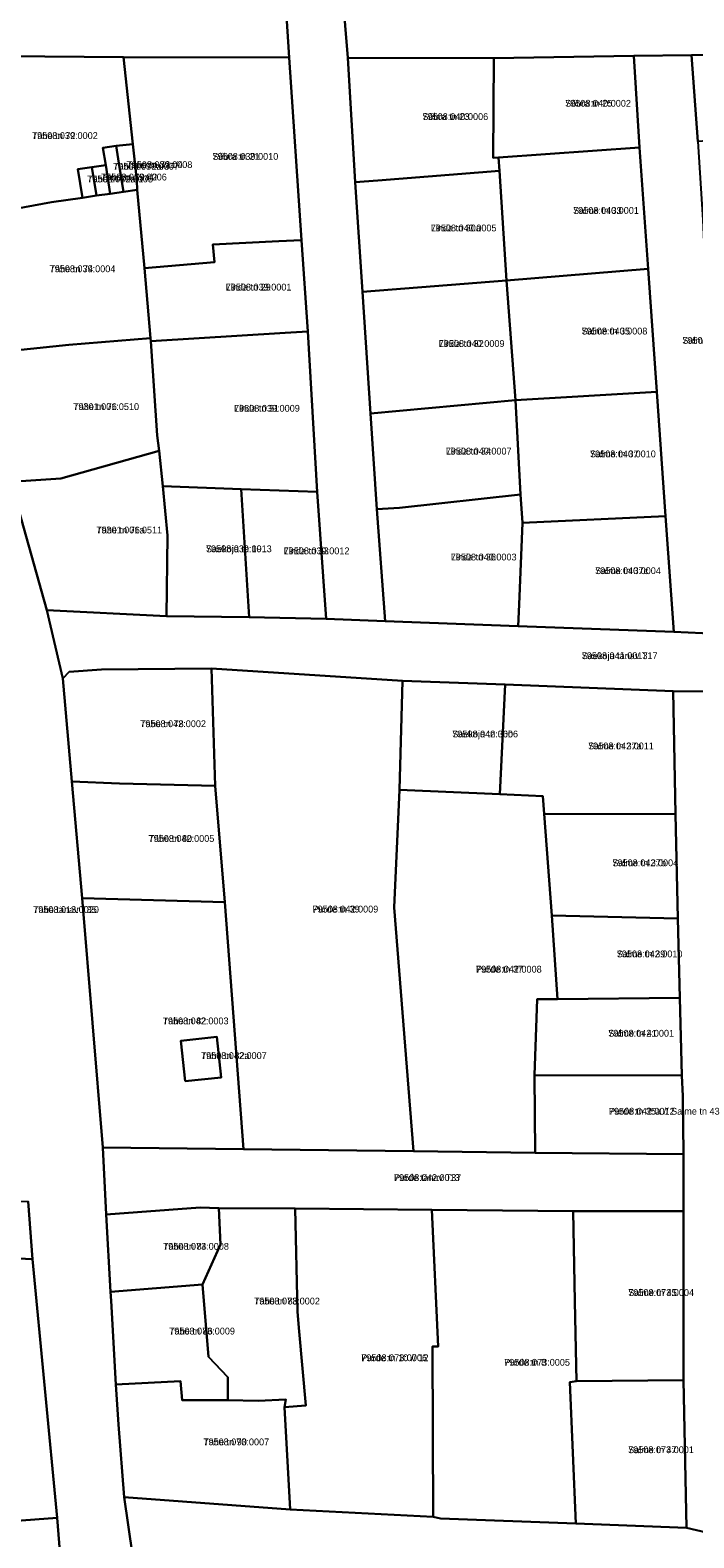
# Model space of a CAD drawing. Extents: x 643847 to 663718, y 6468443 to 6482775.
# Drawn here: x 659774.7 to 659921, y 6472257.2 to 6472589.6 of the extents above; entities that cross this region are included whole.
import ezdxf

# ---------------------------------------------------------------- set-up
doc = ezdxf.new("R2010")
doc.units = 0
for name, color, linetype in [('L_AADRESS', 7, 'Continuous'), ('PIIR', 7, 'Continuous'), ('TUNNUS', 7, 'Continuous')]:
    doc.layers.add(name, color=color, linetype=linetype)

msp = doc.modelspace()

# ---------------------------------------------------------------- linework, layer by layer
at = {"layer": 'PIIR'}
for points in [[(659824.11, 6472698.87), (659822.03, 6472728.45), (659834.61, 6472728.37), (659836.2, 6472706.13), (659838.16, 6472678.84), (659839.98, 6472651.54), (659841.75, 6472624.52), (659843.03, 6472604.06), (659844.75, 6472583.46), (659846.32, 6472556.05), (659847.93, 6472531.86), (659849.72, 6472505.07), (659851.13, 6472484), (659852.98, 6472459.26), (659839.95, 6472459.81), (659837.97, 6472487.82), (659835.88, 6472523.11), (659834.52, 6472543.3), (659831.8, 6472583.5), (659830.5, 6472604.22), (659828.36, 6472635.49), (659826.16, 6472667.68)], [(659795.26, 6472583.6), (659751.78, 6472583.97), (659748.79, 6472606.82), (659750.9, 6472605.2), (659784.34, 6472604.84), (659792.86, 6472604.7), (659830.5, 6472604.22), (659831.8, 6472583.5)], [(659876.89, 6472583.38), (659844.75, 6472583.46), (659843.03, 6472604.06), (659874.72, 6472604.82), (659906.44, 6472605.05), (659919.39, 6472605.15), (659945.04, 6472605.68), (659973.07, 6472606.17), (659986.28, 6472606.35), (659999.43, 6472606.53), (660001.06, 6472584), (659999.66, 6472585.31), (659998.34, 6472585.83), (659975.93, 6472585), (659945.57, 6472584.07), (659937.8, 6472584.46), (659929.15, 6472584.26), (659920.54, 6472584.03), (659907.78, 6472583.92)], [(659779.38, 6472551.63), (659755.1, 6472547.17), (659752.97, 6472565.84), (659751.78, 6472583.97), (659795.26, 6472583.6), (659797.31, 6472564.41), (659793.61, 6472564.08), (659790.71, 6472563.64), (659791.34, 6472559.77), (659788.27, 6472559.35), (659785.2, 6472558.92), (659786.2, 6472552.63)], [(659795.26, 6472583.6), (659831.8, 6472583.5), (659834.52, 6472543.3), (659829.53, 6472543.05), (659814.93, 6472542.34), (659815.3, 6472538.45), (659799.91, 6472537.07), (659798.3, 6472554.39), (659798.17, 6472556.42), (659797.31, 6472564.41)], [(659876.89, 6472583.38), (659876.8, 6472561.45), (659877.95, 6472561.5), (659878.14, 6472558.55), (659851.36, 6472556.45), (659846.32, 6472556.05), (659844.75, 6472583.46)], [(659907.78, 6472583.92), (659909.02, 6472563.73), (659877.95, 6472561.5), (659876.8, 6472561.45), (659876.89, 6472583.38)], [(659909.02, 6472563.73), (659907.78, 6472583.92), (659920.54, 6472584.03), (659921.91, 6472565.03), (659923, 6472547.75), (659924.51, 6472515.23), (659927.05, 6472488.85), (659929.24, 6472456.37), (659916.63, 6472456.92), (659914.81, 6472482.42), (659912.86, 6472509.84), (659910.93, 6472536.92)], [(659921.91, 6472565.03), (659920.54, 6472584.03), (659929.15, 6472584.26), (659937.8, 6472584.46), (659945.57, 6472584.07), (659947.93, 6472566.47), (659936.6, 6472566.02), (659932.92, 6472565.81)], [(659795.25, 6472553.94), (659792.35, 6472553.52), (659791.34, 6472559.77), (659790.71, 6472563.64), (659793.61, 6472564.08), (659794.23, 6472560.21)], [(659798.3, 6472554.39), (659795.25, 6472553.94), (659794.23, 6472560.21), (659793.61, 6472564.08), (659797.31, 6472564.41), (659798.17, 6472556.42)], [(659877.95, 6472561.5), (659909.02, 6472563.73), (659910.93, 6472536.92), (659879.71, 6472534.41), (659878.14, 6472558.55)], [(659789.34, 6472553.09), (659786.2, 6472552.63), (659785.2, 6472558.92), (659788.27, 6472559.35)], [(659792.35, 6472553.52), (659789.34, 6472553.09), (659788.27, 6472559.35), (659791.34, 6472559.77)], [(659878.14, 6472558.55), (659879.71, 6472534.41), (659847.93, 6472531.86), (659846.32, 6472556.05), (659851.36, 6472556.45)], [(659779.38, 6472551.63), (659786.2, 6472552.63), (659789.34, 6472553.09), (659792.35, 6472553.52), (659795.25, 6472553.94), (659798.3, 6472554.39), (659799.91, 6472537.07), (659801.23, 6472521.68), (659783.21, 6472520.21), (659762.69, 6472518.04), (659755.1, 6472547.17)], [(659835.88, 6472523.11), (659830.89, 6472522.81), (659801.26, 6472521.04), (659801.23, 6472521.68), (659799.91, 6472537.07), (659815.3, 6472538.45), (659814.93, 6472542.34), (659829.53, 6472543.05), (659834.52, 6472543.3)], [(659912.86, 6472509.84), (659881.7, 6472508.04), (659879.71, 6472534.41), (659910.93, 6472536.92)], [(659847.93, 6472531.86), (659879.71, 6472534.41), (659881.7, 6472508.04), (659849.72, 6472505.07)], [(659770.44, 6472489.99), (659762.69, 6472518.04), (659783.21, 6472520.21), (659801.23, 6472521.68), (659801.26, 6472521.04), (659802.72, 6472500.25), (659803.12, 6472496.83), (659781.46, 6472490.76)], [(659835.88, 6472523.11), (659837.97, 6472487.82), (659821.22, 6472488.41), (659803.97, 6472489.04), (659803.12, 6472496.83), (659802.72, 6472500.25), (659801.26, 6472521.04), (659830.89, 6472522.81)], [(659849.72, 6472505.07), (659881.7, 6472508.04), (659882.83, 6472487.19), (659856.12, 6472484.3), (659851.13, 6472484)], [(659914.81, 6472482.42), (659883.23, 6472480.98), (659882.83, 6472487.19), (659881.7, 6472508.04), (659912.86, 6472509.84)], [(659778.32, 6472461.75), (659770.44, 6472489.99), (659781.46, 6472490.76), (659803.12, 6472496.83), (659803.97, 6472489.04), (659804.98, 6472478.19), (659804.75, 6472460.43)], [(659803.97, 6472489.04), (659821.22, 6472488.41), (659822.94, 6472460.14), (659804.75, 6472460.43), (659804.98, 6472478.19)], [(659821.22, 6472488.41), (659837.97, 6472487.82), (659839.95, 6472459.81), (659822.94, 6472460.14)], [(659856.12, 6472484.3), (659882.83, 6472487.19), (659883.23, 6472480.98), (659882.54, 6472462.99), (659882.27, 6472458.17), (659852.98, 6472459.26), (659851.13, 6472484)], [(659914.81, 6472482.42), (659916.63, 6472456.92), (659882.27, 6472458.17), (659882.54, 6472462.99), (659883.23, 6472480.98)], [(659988.5, 6472453.91), (660011.62, 6472453.06), (660012.43, 6472440.1), (659973.25, 6472441.92), (659944.89, 6472443.1), (659929.1, 6472443.77), (659916.44, 6472443.86), (659879.42, 6472445.32), (659856.75, 6472446.14), (659814.65, 6472448.84), (659790.41, 6472448.65), (659783.27, 6472448.11), (659781.88, 6472446.64), (659778.32, 6472461.75), (659804.75, 6472460.43), (659822.94, 6472460.14), (659839.95, 6472459.81), (659852.98, 6472459.26), (659882.27, 6472458.17), (659916.63, 6472456.92), (659929.24, 6472456.37), (659955.56, 6472455.31)], [(659781.88, 6472446.64), (659783.27, 6472448.11), (659790.41, 6472448.65), (659814.65, 6472448.84), (659815.5, 6472423.02), (659794.35, 6472423.52), (659783.9, 6472423.92)], [(659856.75, 6472446.14), (659856.09, 6472422.11), (659854.97, 6472396.15), (659859.23, 6472342.46), (659821.73, 6472342.92), (659817.6, 6472397.36), (659815.5, 6472423.02), (659814.65, 6472448.84)], [(659879.42, 6472445.32), (659878.27, 6472421.14), (659856.09, 6472422.11), (659856.75, 6472446.14)], [(659916.99, 6472416.77), (659888.03, 6472416.82), (659887.76, 6472420.69), (659878.27, 6472421.14), (659879.42, 6472445.32), (659916.44, 6472443.86)], [(659916.44, 6472443.86), (659929.1, 6472443.77), (659929.76, 6472416.34), (659930.29, 6472393.19), (659930.66, 6472375.85), (659931.14, 6472359.61), (659931.36, 6472341.61), (659931.9, 6472329.18), (659932.69, 6472300.21), (659932.97, 6472279.37), (659933.57, 6472256.11), (659919.42, 6472259.46), (659918.72, 6472291.99), (659918.73, 6472329.21), (659918.75, 6472341.82), (659918.62, 6472354.56), (659918.36, 6472359.16), (659917.96, 6472376.26), (659917.51, 6472393.73), (659916.99, 6472416.77)], [(659783.9, 6472423.92), (659794.35, 6472423.52), (659815.5, 6472423.02), (659817.6, 6472397.36), (659786.14, 6472398.21)], [(659859.23, 6472342.46), (659854.97, 6472396.15), (659856.09, 6472422.11), (659878.27, 6472421.14), (659887.76, 6472420.69), (659888.03, 6472416.82), (659889.69, 6472394.39), (659890.99, 6472376.01), (659886.49, 6472375.97), (659885.86, 6472359.21), (659886.02, 6472342.13)], [(659917.51, 6472393.73), (659889.69, 6472394.39), (659888.03, 6472416.82), (659916.99, 6472416.77)], [(659489.5, 6472397.42), (659521.12, 6472376.07), (659536.6, 6472365.82), (659553.32, 6472354.57), (659574.86, 6472340.08), (659611.86, 6472338.31), (659648.59, 6472336.27), (659673.32, 6472335.6), (659697.78, 6472334.27), (659709.65, 6472333.84), (659714.17, 6472333.85), (659744.34, 6472332.59), (659774.21, 6472331.41), (659775.22, 6472318.7), (659732.14, 6472320.71), (659672.98, 6472323.32), (659647.01, 6472324.14), (659616.55, 6472325.39), (659592.58, 6472326.38), (659570.17, 6472327.34), (659550.57, 6472340.72), (659530.84, 6472354.19), (659510, 6472368.5), (659487.8, 6472384.09)], [(659786.14, 6472398.21), (659817.6, 6472397.36), (659821.73, 6472342.92), (659790.74, 6472343.29)], [(659917.96, 6472376.26), (659890.99, 6472376.01), (659889.69, 6472394.39), (659917.51, 6472393.73)], [(659890.99, 6472376.01), (659917.96, 6472376.26), (659918.36, 6472359.16), (659885.86, 6472359.21), (659886.49, 6472375.97)], [(659808.85, 6472357.87), (659816.81, 6472358.73), (659815.84, 6472367.68), (659807.88, 6472366.82)], [(659808.85, 6472357.87), (659807.88, 6472366.82), (659815.84, 6472367.68), (659816.81, 6472358.73)], [(659918.36, 6472359.16), (659918.62, 6472354.56), (659918.75, 6472341.82), (659886.02, 6472342.13), (659885.86, 6472359.21)], [(659886.02, 6472342.13), (659918.75, 6472341.82), (659918.73, 6472329.21), (659894.42, 6472329.26), (659863.28, 6472329.56), (659833.12, 6472329.82), (659816.3, 6472329.94), (659812.18, 6472330.02), (659791.43, 6472328.52), (659790.74, 6472343.29), (659821.74, 6472342.92), (659859.23, 6472342.46)], [(659791.43, 6472328.52), (659812.18, 6472330.02), (659816.3, 6472329.94), (659816.64, 6472321.87), (659812.69, 6472313.08), (659792.4, 6472311.46)], [(659831.04, 6472287.77), (659824.93, 6472287.46), (659818.25, 6472287.56), (659818.28, 6472292.66), (659814.02, 6472297.11), (659812.69, 6472313.08), (659816.64, 6472321.87), (659816.3, 6472329.94), (659833.12, 6472329.82), (659833.66, 6472307.03), (659834, 6472302.75), (659835.46, 6472286.43), (659830.75, 6472286.01)], [(659863.28, 6472329.56), (659864.65, 6472299.4), (659863.43, 6472299.38), (659863.52, 6472261.89), (659849.24, 6472262.59), (659832.03, 6472263.52), (659830.75, 6472286.01), (659835.46, 6472286.43), (659834, 6472302.75), (659833.66, 6472307.03), (659833.12, 6472329.82)], [(659894.42, 6472329.26), (659894.81, 6472309.32), (659895.14, 6472291.77), (659893.66, 6472291.52), (659894.99, 6472260.37), (659865.15, 6472261.49), (659863.52, 6472261.89), (659863.43, 6472299.38), (659864.65, 6472299.4), (659863.28, 6472329.56)], [(659918.72, 6472291.99), (659895.14, 6472291.77), (659894.81, 6472309.32), (659894.42, 6472329.26), (659918.73, 6472329.21)], [(659780.63, 6472261.65), (659740.12, 6472258.65), (659729.34, 6472257.89), (659729.58, 6472263.07), (659729.84, 6472269), (659732.14, 6472320.71), (659775.22, 6472318.7)], [(659792.4, 6472311.46), (659812.69, 6472313.08), (659814.02, 6472297.11), (659818.28, 6472292.66), (659818.25, 6472287.56), (659808.22, 6472287.62), (659807.83, 6472291.76), (659793.57, 6472291.05), (659792.52, 6472309.46)], [(659795.44, 6472266.21), (659794.18, 6472282.2), (659793.57, 6472291.05), (659807.83, 6472291.76), (659808.22, 6472287.62), (659818.25, 6472287.56), (659824.93, 6472287.46), (659831.04, 6472287.77), (659830.75, 6472286.01), (659832.03, 6472263.52)], [(659919.42, 6472259.46), (659894.99, 6472260.37), (659893.66, 6472291.52), (659895.14, 6472291.77), (659918.72, 6472291.99)], [(659784.24, 6472216.76), (659743.05, 6472214.52), (659740.34, 6472253.68), (659740.12, 6472258.65), (659780.63, 6472261.65)]]:
    msp.add_lwpolyline(points, close=True, dxfattribs=at)
for points in [[(659770.44, 6472489.99), (659778.32, 6472461.75), (659781.88, 6472446.64), (659783.9, 6472423.92), (659786.14, 6472398.21), (659790.74, 6472343.29), (659791.43, 6472328.52), (659792.4, 6472311.46), (659792.52, 6472309.46), (659793.57, 6472291.05), (659794.18, 6472282.2), (659795.44, 6472266.21), (659799.11, 6472240.81)], [(659784.24, 6472216.76), (659780.63, 6472261.65), (659775.22, 6472318.7), (659774.21, 6472331.41)], [(659938.05, 6472129.49), (659883.85, 6472120.98), (659813.06, 6472114.14), (659810.05, 6472109.83), (659807.72, 6472132.7), (659806.51, 6472144.67), (659839.62, 6472147.74), (659840.96, 6472134.33), (659861.75, 6472136.33), (659919.19, 6472143.21), (659908.8, 6472226.89), (659906.55, 6472245.05), (659879.3, 6472245.67), (659809.79, 6472248.58), (659802.83, 6472245.46), (659799.11, 6472240.81), (659795.44, 6472266.21), (659832.03, 6472263.52), (659849.24, 6472262.59), (659863.52, 6472261.89), (659865.15, 6472261.49), (659894.99, 6472260.37), (659919.42, 6472259.46), (659933.57, 6472256.11)]]:
    msp.add_lwpolyline(points, dxfattribs=at)

# ---------------------------------------------------------------- texts
at = {"layer": 'L_AADRESS'}
for s, p in [('Sõbra tn 25', (659892.66, 6472572.69)), ('Sõbra tn 23', (659861.18, 6472569.76)), ('Tähe tn 72', (659775.09, 6472565.57)), ('Tähe tn 72a/3', (659792.98, 6472558.8)), ('Tähe tn 72a/4', (659795.95, 6472559.17)), ('Sõbra tn 21', (659814.89, 6472560.98)), ('Tähe tn 72a/1', (659787.27, 6472556)), ('Tähe tn 72a/2', (659790.31, 6472556.43)), ('Salme tn 33', (659894.41, 6472549.07)), ('Linda tn 30a', (659863.02, 6472545.21)), ('Tähe tn 74', (659778.97, 6472536.21)), ('Linda tn 29', (659817.8, 6472532.17)), ('Salme tn 35', (659896.28, 6472522.48)), ('Linda tn 32', (659864.78, 6472519.74)), ('Salme tänav T33', (659918.51, 6472520.43)), ('Tähe tn 76', (659784.19, 6472505.83)), ('Linda tn 31', (659819.64, 6472505.46)), ('Linda tn 34', (659866.34, 6472496.02)), ('Salme tn 37', (659898.14, 6472495.41)), ('Tähe tn 76a', (659789.27, 6472478.63)), ('Saekoja tn 19', (659813.45, 6472474.49)), ('Linda tn 33', (659830.59, 6472474.04)), ('Linda tn 36', (659867.44, 6472472.68)), ('Salme tn 37c', (659899.26, 6472469.67)), ('Saekoja tänav T17', (659896.31, 6472450.93)), ('Tähe tn 78', (659798.95, 6472435.93)), ('Saekoja tn 36b', (659867.76, 6472433.67)), ('Salme tn 37a', (659897.72, 6472431.04)), ('Tähe tn 80', (659800.79, 6472410.64)), ('Salme tn 37b', (659903.07, 6472405.28)), ('Tähe tänav T85', (659775.34, 6472394.97)), ('Purde tn 39', (659836.94, 6472395.07)), ('Salme tn 39', (659904.03, 6472385.2)), ('Purde tn 37', (659872.98, 6472381.83)), ('Tähe tn 82', (659803.93, 6472370.43)), ('Salme tn 41', (659902.17, 6472367.71)), ('Tähe tn 82a', (659812.35, 6472362.78)), ('Purde tn 35a // Salme tn 43', (659902.3, 6472350.52)), ('Purde tänav T37', (659854.91, 6472335.9)), ('Tähe tn 84', (659804, 6472320.74)), ('Salme tn 45', (659906.57, 6472310.56)), ('Tähe tn 88', (659824.07, 6472308.68)), ('Tähe tn 86', (659805.34, 6472302.06)), ('Purde tn 10 // 12', (659847.7, 6472296.18)), ('Purde tn 8', (659879.21, 6472295.18)), ('Tähe tn 90', (659812.88, 6472277.64)), ('Salme tn 47', (659906.54, 6472275.91))]:
    msp.add_text(s, height=1.5, dxfattribs=at).set_placement(p)
at = {"layer": 'TUNNUS'}
for s, p in [('79508:040:0002', (659892.66, 6472572.69)), ('79508:040:0006', (659861.18, 6472569.76)), ('79508:039:0002', (659775.09, 6472565.57)), ('79508:039:0007', (659792.98, 6472558.8)), ('79508:039:0008', (659795.95, 6472559.17)), ('79508:039:0010', (659814.89, 6472560.98)), ('79508:039:0005', (659787.27, 6472556)), ('79508:039:0006', (659790.31, 6472556.43)), ('79508:040:0001', (659894.41, 6472549.07)), ('79508:040:0005', (659863.02, 6472545.21)), ('79508:039:0004', (659778.97, 6472536.21)), ('79508:039:0001', (659817.8, 6472532.17)), ('79508:040:0008', (659896.28, 6472522.48)), ('79508:040:0009', (659864.78, 6472519.74)), ('79508:040:0011', (659918.51, 6472520.43)), ('79301:001:0510', (659784.19, 6472505.83)), ('79508:039:0009', (659819.64, 6472505.46)), ('79508:040:0007', (659866.34, 6472496.02)), ('79508:040:0010', (659898.14, 6472495.41)), ('79301:001:0511', (659789.27, 6472478.63)), ('79508:039:0013', (659813.45, 6472474.49)), ('79508:039:0012', (659830.59, 6472474.04)), ('79508:040:0003', (659867.44, 6472472.68)), ('79508:040:0004', (659899.26, 6472469.67)), ('79508:041:0013', (659896.31, 6472450.93)), ('79508:042:0002', (659798.95, 6472435.93)), ('79508:042:0006', (659867.76, 6472433.67)), ('79508:042:0011', (659897.72, 6472431.04)), ('79508:042:0005', (659800.79, 6472410.64)), ('79508:042:0004', (659903.07, 6472405.28)), ('79508:013:0020', (659775.34, 6472394.97)), ('79508:042:0009', (659836.94, 6472395.07)), ('79508:042:0010', (659904.03, 6472385.2)), ('79508:042:0008', (659872.98, 6472381.83)), ('79508:042:0003', (659803.93, 6472370.43)), ('79508:042:0001', (659902.17, 6472367.71)), ('79508:042:0007', (659812.35, 6472362.78)), ('79508:042:0012', (659902.3, 6472350.52)), ('79508:042:0013', (659854.91, 6472335.9)), ('79508:073:0008', (659804, 6472320.74)), ('79508:073:0004', (659906.57, 6472310.56)), ('79508:073:0002', (659824.07, 6472308.68)), ('79508:073:0009', (659805.34, 6472302.06)), ('79508:073:0006', (659847.7, 6472296.18)), ('79508:073:0005', (659879.21, 6472295.18)), ('79508:073:0007', (659812.88, 6472277.64)), ('79508:073:0001', (659906.54, 6472275.91))]:
    msp.add_text(s, height=1.5, dxfattribs=at).set_placement(p)

doc.saveas('drawing.dxf')
